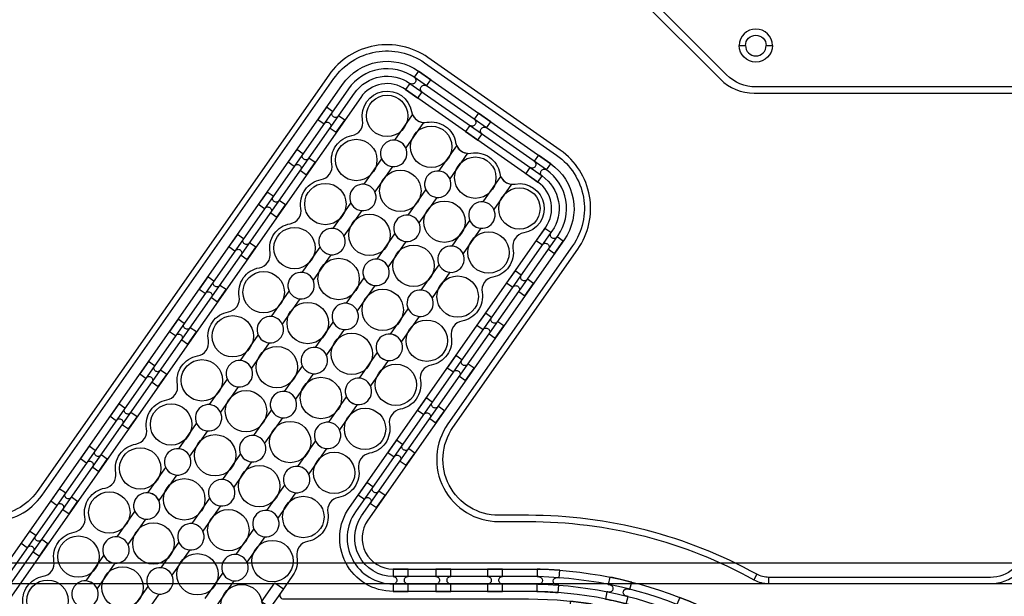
# Model space of a CAD drawing. Extents: x -63500 to 63500, y -63500 to 63500.
# Tile 265 of 296: x 33451 to 38208, y -4992 to -2205. Entities that reach past the tile are written whole.
import ezdxf

# ---------------------------------------------------------------- set-up
doc = ezdxf.new("R2010")
doc.units = 13
doc.header["$MEASUREMENT"] = 0
for name, color, linetype in [('1_Metal', 2, 'Continuous'), ('2_Electrodes', 5, 'Continuous'), ('3_Outline', 4, 'Continuous')]:
    doc.layers.add(name, color=color, linetype=linetype)

# ---------------------------------------------------------------- blocks, each defined once
blk = doc.blocks.new('*U219')
at = {"layer": '1_Metal'}
for points in [[(137.3, 193.7, -1), (140.1, 229.6, 0.000475), (142.9, 229.4), (145.6, 265.3, -0.013499), (66.1, 273.3), (61.5, 237.6, 0.000627), (65.3, 237.1, -1), (60.8, 201.4, -0.000627), (56.9, 201.9), (52.3, 166.2, 0.013498), (137.6, 157.5), (140.3, 193.5, -0.000475)], [(-23, 31.6), (-17.3, 67.2, -0.000725), (-22.1, 68, -1), (-16.2, 103.5, 0.000725), (-11.5, 102.7), (-5.7, 138.2, -0.013497), (-91.8, 154.6), (-99.5, 119.4, 0.000878), (-93.8, 118.2, -1), (-101.4, 83, -0.000877), (-107.2, 84.3), (-114.9, 49.1, 0.013496)], [(38.6, 59.1), (34, 23.4, 0.000987), (40.8, 22.5, -1), (36.4, -13.2, -0.000987), (29.4, -12.4), (24.9, -48.1, 0.013495), (121.7, -57.8), (124.4, -21.9, -0.000835), (118.5, -21.5, -1), (121.3, 14.4, 0.000835), (127, 14), (129.7, 49.9, -0.013497), (38.6, 59.1)], [(-122.5, 13.9), (-130.2, -21.2, 0.001088), (-122.5, -22.9, -1), (-130.1, -58.1, -0.001088), (-137.9, -56.4), (-145.6, -91.6, 0.013495), (-46.1, -110.5), (-40.3, -75, -0.000936), (-47.1, -73.9, -1), (-41.2, -38.3, 0.000936), (-34.6, -39.4), (-28.8, -3.9, -0.013496)], [(16.3, -192.1, -1), (11.9, -227.9, -0.001268), (1.9, -226.6), (-2.6, -262.3, 0.013494), (105.8, -273.3), (108.5, -237.4, -0.001116), (99.6, -236.7, -1), (102.5, -200.8, 0.001116), (111.1, -201.5), (113.8, -165.6, -0.013495), (11.1, -155.2), (6.5, -190.9, 0.001268)]]:
    blk.add_lwpolyline(points, format="xyb", close=True, dxfattribs=at)
blk = doc.blocks.new('*U221')
at = {"layer": '1_Metal', "color": 0, "linetype": 'ByBlock', "lineweight": -2, "transparency": 16777216}
for p, rotation in [((-415.8, 1200.9), 80.00000000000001), ((-537.3, 919.2), 70.00000000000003), ((-705.7, 662.9), 59.99999999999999), ((-916.2, 439.7), 50), ((-1162.2, 256.5), 40), ((-1436.2, 118.7), 30.00000000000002), ((-1730.1, 30.7), 19.99999999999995), ((-2034.7, -5), 9.999999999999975)]:
    blk.add_blockref('*U219', p, dxfattribs=dict(at, rotation=rotation))
blk.add_blockref('*U219', (-2340.9, 12.7), dxfattribs=at)

msp = doc.modelspace()

# ---------------------------------------------------------------- linework, layer by layer
for p, q in [((32194.3, -4830), (39744.8, -4830)), ((32194.3, -4930), (40215.8, -4930))]:
    msp.add_line(p, q)
for radius in [50000, 47500, 45000]:
    msp.add_circle((0, 0), radius)
at = {"layer": '1_Metal'}
for points in [[(-50000, 0, 1), (50000, 0), (51000, 0, -1), (-51000, 0)], [(35316, -2542.2), (35374.9, -2583.5), (35395.6, -2554, -0.414214), (35391.2, -2528.9), (35391.2, -2528.9, -0.414214), (35416.2, -2524.5), (35436.9, -2495), (35377.9, -2453.7), (35357.3, -2483.2, -0.414214), (35361.7, -2508.3), (35361.7, -2508.3, -0.414214), (35336.6, -2512.7)], [(34980.5, -2749.3), (35021.8, -2690.3), (34992.3, -2669.7, -0.414214), (34967.3, -2674.1), (34967.3, -2674.1, -0.414214), (34962.8, -2649), (34933.4, -2628.4), (34892.1, -2687.3), (34921.5, -2708, -0.414214), (34946.6, -2703.6), (34946.6, -2703.6, -0.414214), (34951, -2728.6)], [(35605.9, -2745.2), (35664.9, -2786.5), (35685.6, -2757.1, -0.414214), (35681.2, -2732), (35681.2, -2732, -0.414214), (35706.2, -2727.6), (35726.9, -2698.1), (35667.9, -2656.8), (35647.2, -2686.3, -0.414214), (35651.7, -2711.3), (35651.7, -2711.3, -0.414214), (35626.6, -2715.8)], [(34837.1, -2954.1), (34878.4, -2895.1), (34848.9, -2874.4, -0.414214), (34823.9, -2878.9), (34823.9, -2878.9, -0.414214), (34819.4, -2853.8), (34790, -2833.1), (34748.7, -2892.1), (34778.1, -2912.8, -0.414214), (34803.2, -2908.4), (34803.2, -2908.4, -0.414214), (34807.6, -2933.4)], [(35895.9, -2948.3), (35954.9, -2989.6), (35975.6, -2960.1, -0.414214), (35971.1, -2935), (35971.1, -2935, -0.414214), (35996.2, -2930.6), (36016.8, -2901.1), (35957.9, -2859.8), (35937.2, -2889.3, -0.414214), (35941.6, -2914.4), (35941.6, -2914.4, -0.414214), (35916.6, -2918.8)], [(34693.7, -3158.9), (34735, -3099.9), (34705.5, -3079.2, -0.414214), (34680.5, -3083.7), (34680.5, -3083.7, -0.414214), (34676.1, -3058.6), (34646.6, -3037.9), (34605.3, -3096.9), (34634.8, -3117.6, -0.414214), (34659.8, -3113.1), (34659.8, -3113.1, -0.414214), (34664.2, -3138.2)], [(36035.7, -3334.4), (36077, -3275.4), (36047.5, -3254.8, -0.414214), (36022.5, -3259.2), (36022.5, -3259.2, -0.414214), (36018.1, -3234.1), (35988.6, -3213.5), (35947.3, -3272.5), (35976.8, -3293.1, -0.414214), (36001.8, -3288.7), (36001.8, -3288.7, -0.414214), (36006.2, -3313.8)], [(34550.3, -3363.6), (34591.6, -3304.7), (34562.1, -3284, -0.414214), (34537.1, -3288.4), (34537.1, -3288.4, -0.414214), (34532.7, -3263.4), (34503.2, -3242.7), (34461.9, -3301.7), (34491.4, -3322.4, -0.414214), (34516.4, -3317.9), (34516.4, -3317.9, -0.414214), (34520.9, -3343)], [(35892.3, -3539.2), (35933.6, -3480.2), (35904.2, -3459.6, -0.414214), (35879.1, -3464), (35879.1, -3464, -0.414214), (35874.7, -3438.9), (35845.2, -3418.3), (35803.9, -3477.3), (35833.4, -3497.9, -0.414214), (35858.4, -3493.5), (35858.4, -3493.5, -0.414214), (35862.9, -3518.6)], [(34406.9, -3568.4), (34448.2, -3509.5), (34418.8, -3488.8, -0.414214), (34393.7, -3493.2), (34393.7, -3493.2, -0.414214), (34389.3, -3468.2), (34359.8, -3447.5), (34318.5, -3506.5), (34348, -3527.1, -0.414214), (34373, -3522.7), (34373, -3522.7, -0.414214), (34377.5, -3547.8)], [(34263.6, -3773.2), (34304.8, -3714.2), (34275.4, -3693.6, -0.414214), (34250.3, -3698), (34250.3, -3698, -0.414214), (34245.9, -3672.9), (34216.4, -3652.3), (34175.1, -3711.3), (34204.6, -3731.9, -0.414214), (34229.6, -3727.5), (34229.6, -3727.5, -0.414214), (34234.1, -3752.6)], [(35748.9, -3744), (35790.2, -3685), (35760.8, -3664.4, -0.414214), (35735.7, -3668.8), (35735.7, -3668.8, -0.414214), (35731.3, -3643.7), (35701.8, -3623.1), (35660.5, -3682), (35690, -3702.7, -0.414214), (35715, -3698.3), (35715, -3698.3, -0.414214), (35719.5, -3723.3)], [(35605.6, -3948.8), (35646.9, -3889.8), (35617.4, -3869.2, -0.414214), (35592.3, -3873.6), (35592.3, -3873.6, -0.414214), (35587.9, -3848.5), (35558.4, -3827.9), (35517.1, -3886.8), (35546.6, -3907.5, -0.414214), (35571.6, -3903.1), (35571.6, -3903.1, -0.414214), (35576.1, -3928.1)], [(34120.2, -3978), (34161.5, -3919), (34132, -3898.4, -0.414214), (34106.9, -3902.8), (34106.9, -3902.8, -0.414214), (34102.5, -3877.7), (34073, -3857.1), (34031.7, -3916.1), (34061.2, -3936.7, -0.414214), (34086.2, -3932.3), (34086.2, -3932.3, -0.414214), (34090.7, -3957.4)], [(35462.2, -4153.6), (35503.5, -4094.6), (35474, -4073.9, -0.414214), (35448.9, -4078.4), (35448.9, -4078.4, -0.414214), (35444.5, -4053.3), (35415, -4032.6), (35373.7, -4091.6), (35403.2, -4112.3, -0.414214), (35428.3, -4107.9), (35428.3, -4107.9, -0.414214), (35432.7, -4132.9)], [(33976.8, -4182.8), (34018.1, -4123.8), (33988.6, -4103.2, -0.414214), (33963.5, -4107.6), (33963.5, -4107.6, -0.414214), (33959.1, -4082.5), (33929.6, -4061.9), (33888.3, -4120.9), (33917.8, -4141.5, -0.414214), (33942.9, -4137.1), (33942.9, -4137.1, -0.414214), (33947.3, -4162.2)], [(33833.4, -4387.6), (33874.7, -4328.6), (33845.2, -4308, -0.414214), (33820.1, -4312.4), (33820.1, -4312.4, -0.414214), (33815.7, -4287.3), (33786.2, -4266.7), (33744.9, -4325.6), (33774.4, -4346.3, -0.414214), (33799.5, -4341.9), (33799.5, -4341.9, -0.414214), (33803.9, -4366.9)], [(35318.8, -4358.4), (35360.1, -4299.4), (35330.6, -4278.7, -0.414214), (35305.5, -4283.2), (35305.5, -4283.2, -0.414214), (35301.1, -4258.1), (35271.6, -4237.4), (35230.3, -4296.4), (35259.8, -4317.1, -0.414214), (35284.9, -4312.6), (35284.9, -4312.6, -0.414214), (35289.3, -4337.7)], [(33690, -4592.4), (33731.3, -4533.4), (33701.8, -4512.7, -0.414214), (33676.7, -4517.2), (33676.7, -4517.2, -0.414214), (33672.3, -4492.1), (33642.8, -4471.5), (33601.5, -4530.4), (33631, -4551.1, -0.414214), (33656.1, -4546.7), (33656.1, -4546.7, -0.414214), (33660.5, -4571.7)], [(35175.4, -4563.1), (35216.7, -4504.2), (35187.2, -4483.5, -0.414214), (35162.1, -4487.9), (35162.1, -4487.9, -0.414214), (35157.7, -4462.9), (35128.2, -4442.2), (35086.9, -4501.2), (35116.4, -4521.8, -0.414214), (35141.5, -4517.4), (35141.5, -4517.4, -0.414214), (35145.9, -4542.5)], [(33546.6, -4797.2), (33587.9, -4738.2), (33558.4, -4717.5, -0.414214), (33533.3, -4722), (33533.3, -4722, -0.414214), (33528.9, -4696.9), (33499.4, -4676.2), (33458.1, -4735.2), (33487.6, -4755.9, -0.414214), (33512.7, -4751.4), (33512.7, -4751.4, -0.414214), (33517.1, -4776.5)], [(35255.7, -4968), (35327.7, -4968), (35327.7, -4932, -0.414214), (35309.7, -4914), (35309.7, -4914, -0.414214), (35327.7, -4896), (35327.7, -4860), (35255.7, -4860), (35255.7, -4896, -0.414214), (35273.7, -4914), (35273.7, -4914, -0.414214), (35255.7, -4932)], [(35461.8, -4968), (35533.8, -4968), (35533.8, -4932, -0.414214), (35515.8, -4914), (35515.8, -4914, -0.414214), (35533.8, -4896), (35533.8, -4860), (35461.8, -4860), (35461.8, -4896, -0.414214), (35479.8, -4914), (35479.8, -4914, -0.414214), (35461.8, -4932)], [(35711.8, -4968), (35783.8, -4968), (35783.8, -4932, -0.414214), (35765.8, -4914), (35765.8, -4914, -0.414214), (35783.8, -4896), (35783.8, -4860), (35711.8, -4860), (35711.8, -4896, -0.414214), (35729.8, -4914), (35729.8, -4914, -0.414214), (35711.8, -4932)], [(5312.2, -9220), (5714.1, -9220), (35908.6, -9220, 0.414214), (37748.6, -7380), (37748.6, -6880, 0.414214), (35908.6, -5040), (34675.7, -5040, 0.244698), (34660.9, -5047.6), (34619.6, -5018.7), (34684.1, -4926.5), (34725.1, -4955.2), (34710.7, -4975.6, 0.606815), (34725.5, -5004), (35908.7, -5004, -0.414214), (37784.7, -6880), (37784.7, -7380, -0.414214), (35908.7, -9256), (5714.1, -9256), (5312.2, -9256)]]:
    msp.add_lwpolyline(points, format="xyb", close=True, dxfattribs=at)
for points in [[(26553.2, -5004), (33191.8, -5004, 0.244698), (33314.7, -4940), (35010.2, -2518.6, -0.414214), (35377.9, -2453.7), (36016.8, -2901.1, -0.414214), (36081.7, -3268.8), (35132.8, -4623.9, 0.606815), (35255.7, -4860), (35640.7, -4860), (35908.7, -4860, -0.414214), (37928.7, -6880), (37928.7, -7380, -0.414214), (35908.7, -9400), (5714.1, -9400)], [(5714.1, -9364), (35908.6, -9364, 0.414214), (37892.6, -7380), (37892.6, -6880, 0.414214), (35908.6, -4896), (35255.7, -4896, -0.606815), (35103.3, -4603.3), (36047.5, -3254.8), (36052.2, -3248.2, 0.414214), (35996.2, -2930.6), (35357.3, -2483.2, 0.414214), (35039.7, -2539.2), (33344.2, -4960.7, -0.244698), (33191.8, -5040), (33055.3, -5040), (26603.6, -5040, 0.606815)], [(26603.6, -5076), (33055.3, -5076), (33191.8, -5076, 0.244698), (33373.7, -4981.3), (35069.2, -2559.9, -0.414214), (35336.6, -2512.7), (35975.6, -2960.1, -0.414214), (36022.7, -3227.5), (36018.1, -3234.1), (35073.8, -4582.6, 0.606815), (35255.7, -4932), (35908.6, -4932, -0.414214), (37856.6, -6880), (37856.6, -7380, -0.414214), (35908.6, -9328), (5714.1, -9328)], [(5714.1, -9292), (35908.7, -9292, 0.414214), (37820.7, -7380), (37820.7, -6880, 0.414214), (35908.7, -4968), (35640.7, -4968), (35255.7, -4968, -0.606815), (35044.3, -4562), (35993.2, -3206.9, 0.414214), (35954.9, -2989.6), (35316, -2542.2, 0.414214), (35098.7, -2580.5), (33403.2, -5002, -0.244698), (33191.8, -5112), (32805.3, -5112), (26653.9, -5112, 0.606815)], [(33467.9, -5033.6, -0.414214), (33565.2, -4894.6, 0.414214), (33617, -4820.6, -0.414214), (33714.3, -4681.6, 0.414214), (33766.1, -4607.6, -0.414214), (33863.5, -4468.6, 0.414214), (33915.3, -4394.7, -0.414214), (34012.6, -4255.6, 0.414214), (34064.4, -4181.7, -0.414214), (34161.7, -4042.7, 0.414214), (34213.5, -3968.7, -0.414214), (34310.9, -3829.7, 0.414214), (34362.7, -3755.7, -0.414214), (34460, -3616.7, 0.414214), (34511.8, -3542.7, -0.414214), (34609.1, -3403.7, 0.414214), (34660.9, -3329.8, -0.414214), (34758.3, -3190.8, 0.414214), (34810, -3116.8, -0.414214), (34907.4, -2977.8, 0.414214), (34959.2, -2903.8, -0.414214), (35056.5, -2764.8, 0.414214), (35108.3, -2690.8, -1), (35344.7, -2649.2, 0.339838), (35402.1, -2701.7), (35316.3, -2824.1, 1.734808), (35252.9, -2914.7), (35167.2, -3037.1, 1.734808), (35103.8, -3127.6), (35018.1, -3250.1, 1.734808), (34954.7, -3340.6), (34868.9, -3463.1, 1.734808), (34805.5, -3553.6), (34719.8, -3676.1, 1.734808), (34656.4, -3766.6), (34570.7, -3889, 1.734808), (34507.3, -3979.6), (34421.5, -4102, 1.734808), (34358.2, -4192.5), (34272.4, -4315, 1.734808), (34209, -4405.5), (34123.3, -4528, 1.734808), (34059.9, -4618.5), (33974.1, -4741, 1.734808), (33910.8, -4831.5), (33825, -4953.9, 1.734808), (33761.6, -5044.5)], [(33709.2, -5007.7, 1.734808), (33772.6, -4917.2), (33858.3, -4794.8, 1.734808), (33921.7, -4704.2), (34007.5, -4581.8, 1.734808), (34070.8, -4491.3), (34156.6, -4368.8, 1.734808), (34220, -4278.3), (34305.7, -4155.8, 1.734808), (34369.1, -4065.3), (34454.9, -3942.8, 1.734808), (34518.2, -3852.3), (34604, -3729.9, 1.734808), (34667.4, -3639.4), (34753.1, -3516.9, 1.734808), (34816.5, -3426.4), (34902.2, -3303.9, 1.734808), (34965.6, -3213.4), (35051.4, -3090.9, 1.734808), (35114.8, -3000.4), (35200.5, -2877.9, 1.734808), (35263.9, -2787.4), (35349.6, -2665, 0.339838), (35418.6, -2700.9, -0.414214), (35557.6, -2798.3, 0.339838), (35615, -2850.8), (35529.3, -2973.3, 1.734808), (35465.9, -3063.8), (35380.2, -3186.3, 1.734808), (35316.8, -3276.8), (35231, -3399.2, 1.734808), (35167.7, -3489.7), (35081.9, -3612.2, 1.734808), (35018.5, -3702.7), (34932.8, -3825.2, 1.734808), (34869.4, -3915.7), (34783.6, -4038.2, 1.734808), (34720.3, -4128.7), (34634.5, -4251.1, 1.734808), (34571.1, -4341.7), (34485.4, -4464.1, 1.734808), (34422, -4554.6), (34336.3, -4677.1, 1.734808), (34272.9, -4767.6), (34187.1, -4890.1, 1.734808), (34123.7, -4980.6), (34038, -5103.1, 1.734808)], [(33985.6, -5066.4), (34071.3, -4943.9, 1.734808), (34134.7, -4853.4), (34220.4, -4730.9, 1.734808), (34283.8, -4640.4), (34369.6, -4517.9, 1.734808), (34433, -4427.4), (34518.7, -4305, 1.734808), (34582.1, -4214.4), (34667.8, -4092, 1.734808), (34731.2, -4001.5), (34817, -3879, 1.734808), (34880.3, -3788.5), (34966.1, -3666, 1.734808), (35029.5, -3575.5), (35115.2, -3453, 1.734808), (35178.6, -3362.5), (35264.4, -3240.1, 1.734808), (35327.7, -3149.5), (35413.5, -3027.1, 1.734808), (35476.9, -2936.6), (35562.6, -2814.1, 0.339838), (35631.6, -2850.1, -0.414214), (35770.6, -2947.4, 0.339838), (35828, -2999.9), (35742.3, -3122.4, 1.734808), (35678.9, -3212.9), (35593.1, -3335.4, 1.734808), (35529.8, -3425.9), (35444, -3548.4, 1.734808), (35380.6, -3638.9), (35294.9, -3761.3, 1.734808), (35231.5, -3851.9), (35145.8, -3974.3, 1.734808), (35082.4, -4064.8), (34996.6, -4187.3, 1.734808), (34933.2, -4277.8), (34847.5, -4400.3, 1.734808), (34784.1, -4490.8), (34698.4, -4613.3, 1.734808), (34635, -4703.8), (34549.2, -4826.2, 1.734808), (34485.9, -4916.8), (34400.1, -5039.2, 1.734808)], [(34347.7, -5002.5), (34433.4, -4880, 1.734808), (34496.8, -4789.5), (34582.6, -4667.1, 1.734808), (34645.9, -4576.5), (34731.7, -4454.1, 1.734808), (34795.1, -4363.6), (34880.8, -4241.1, 1.734808), (34944.2, -4150.6), (35029.9, -4028.1, 1.734808), (35093.3, -3937.6), (35179.1, -3815.1, 1.734808), (35242.5, -3724.6), (35328.2, -3602.2, 1.734808), (35391.6, -3511.7), (35477.3, -3389.2, 1.734808), (35540.7, -3298.7), (35626.5, -3176.2, 1.734808), (35689.8, -3085.7), (35775.6, -2963.2, 0.339838), (35844.6, -2999.2, -1), (35886.3, -3235.6, 0.414214), (35834.5, -3309.5, -0.414214), (35737.1, -3448.5, 0.414214), (35685.3, -3522.5, -0.414214), (35588, -3661.5, 0.414214), (35536.2, -3735.5, -0.414214), (35438.9, -3874.5, 0.414214), (35387.1, -3948.5, -0.414214), (35289.7, -4087.5, 0.414214), (35238, -4161.4, -0.414214), (35140.6, -4300.5, 0.414214), (35088.8, -4374.4, -0.414214), (34991.5, -4513.4, 0.414214), (34939.7, -4587.4, -0.414214), (34842.4, -4726.4, 0.414214), (34790.6, -4800.4, -0.198912), (34770.7, -4890), (34710.7, -4975.6), (34509.1, -5263.6)]]:
    msp.add_lwpolyline(points, format="xyb", dxfattribs=at)
for points in [[(35361.7, -2508.3), (35361.7, -2508.3)], [(35971.1, -2935), (35971.1, -2935)], [(35975.6, -2960.1), (35975.6, -2960.1)], [(36022.5, -3259.2), (36022.5, -3259.2)], [(35141.5, -4517.4), (35141.5, -4517.4)]]:
    msp.add_lwpolyline(points, close=True, dxfattribs=at)
at = {"layer": '2_Electrodes'}
for points in [[(47500, 0, -1), (-47500, 0), (-51000, 0, 1), (51000, 0)], [(37087.8, -2330, 1), (36927.8, -2330), (36957.8, -2330, -1), (37057.8, -2330)], [(37087.8, -2330, -1), (36927.8, -2330), (36957.8, -2330, 1), (37057.8, -2330)]]:
    msp.add_lwpolyline(points, format="xyb", close=True, dxfattribs=at)
for points in [[(38307.8, -2530), (37007.8, -2530, -0.198912), (36866.4, -2471.4), (36092.3, -1697.3, 0.198912), (35929.7, -1630), (35039.6, -1630), (35039.6, -1660), (35921.2, -1660, -0.198912), (36062.6, -1718.5), (36836.7, -2492.6, 0.198912), (36999.3, -2560), (38307.8, -2560, 0.414214)], [(26674.9, -4630), (33314.6, -4630, 0.244698), (33560.3, -4502), (34969.3, -2489.9, -0.414214), (35406.6, -2412.8), (36045.5, -2860.2, -0.414214), (36122.6, -3297.5), (35520.2, -4157.9, 0.606815), (35765.9, -4630), (35908.7, -4630, -0.127017), (36998, -4911.2, 0.127017), (37070.6, -4930), (37070.6, -4900, -0.127017), (37012.5, -4885, 0.127017), (35908.7, -4600), (35765.9, -4600, -0.606815), (35544.7, -4175.1), (36147.2, -3314.7, 0.414214), (36062.7, -2835.6), (35423.8, -2388.2, 0.414214), (34944.7, -2472.7), (33535.8, -4484.8, -0.244698), (33314.6, -4600), (26674.9, -4600, -0.244698)], [(38253.6, -4857.5, -0.182676), (38141.2, -4900), (37070.6, -4900, -0.127017), (37012.5, -4885), (36998, -4911.2, 0.127017), (37070.6, -4930), (38141.2, -4930, 0.182676), (38273.5, -4880, -0.182676)]]:
    msp.add_lwpolyline(points, format="xyb", dxfattribs=at)
for centre in [(35226.5, -2670), (35439.5, -2819.1), (35077.4, -2883), (35652.4, -2968.3), (35290.3, -3032.1), (34928.2, -3095.9), (35865.4, -3117.4), (35503.3, -3181.2), (35141.2, -3245.1), (34779.1, -3308.9), (35716.3, -3330.4), (35354.2, -3394.2), (34992.1, -3458.1), (34630, -3521.9), (35567.2, -3543.3), (35205.1, -3607.2), (34842.9, -3671), (34480.8, -3734.9), (35418, -3756.3), (35055.9, -3820.2), (34693.8, -3884), (34331.7, -3947.9), (35268.9, -3969.3), (34906.8, -4033.1), (34544.7, -4097), (34182.6, -4160.8), (35119.8, -4182.3), (34757.7, -4246.1), (34395.6, -4310), (34033.4, -4373.8), (34970.6, -4395.3), (34608.5, -4459.1), (34246.4, -4523), (33884.3, -4586.8), (34821.5, -4608.2), (34459.4, -4672.1), (34097.3, -4735.9), (33735.2, -4799.8), (34672.4, -4821.2), (34310.3, -4885.1), (33948.2, -4948.9), (33586.1, -5012.8), (34523.3, -5034.2)]:
    msp.add_circle(centre, 100, dxfattribs=at)
at = {"layer": '3_Outline'}
for points in [[(47500, 0, -1), (-47500, 0), (-51000, 0, 1), (51000, 0)], [(37087.8, -2330, 1), (36927.8, -2330), (36957.8, -2330, -1), (37057.8, -2330)], [(37087.8, -2330, -1), (36927.8, -2330), (36957.8, -2330, 1), (37057.8, -2330)]]:
    msp.add_lwpolyline(points, format="xyb", close=True, dxfattribs=at)
for points in [[(38307.8, -2530), (37007.8, -2530, -0.198912), (36866.4, -2471.4), (36092.3, -1697.3, 0.198912), (35929.7, -1630), (35039.6, -1630), (35039.6, -1660), (35921.2, -1660, -0.198912), (36062.6, -1718.5), (36836.7, -2492.6, 0.198912), (36999.3, -2560), (38307.8, -2560, 0.414214)], [(26674.9, -4630), (33314.6, -4630, 0.244698), (33560.3, -4502), (34969.3, -2489.9, -0.414214), (35406.6, -2412.8), (36045.5, -2860.2, -0.414214), (36122.6, -3297.5), (35520.2, -4157.9, 0.606815), (35765.9, -4630), (35908.7, -4630, -0.127017), (36998, -4911.2, 0.127017), (37070.6, -4930), (37070.6, -4900, -0.127017), (37012.5, -4885, 0.127017), (35908.7, -4600), (35765.9, -4600, -0.606815), (35544.7, -4175.1), (36147.2, -3314.7, 0.414214), (36062.7, -2835.6), (35423.8, -2388.2, 0.414214), (34944.7, -2472.7), (33535.8, -4484.8, -0.244698), (33314.6, -4600), (26674.9, -4600, -0.244698)], [(38253.6, -4857.5, -0.182676), (38141.2, -4900), (37070.6, -4900, -0.127017), (37012.5, -4885), (36998, -4911.2, 0.127017), (37070.6, -4930), (38141.2, -4930, 0.182676), (38273.5, -4880, -0.182676)]]:
    msp.add_lwpolyline(points, format="xyb", dxfattribs=at)

# ---------------------------------------------------------------- block references
at = {"layer": '1_Metal', "rotation": 103}
msp.add_blockref('*U221', (37148.4, -4452.5), dxfattribs=at)

doc.saveas('drawing.dxf')
